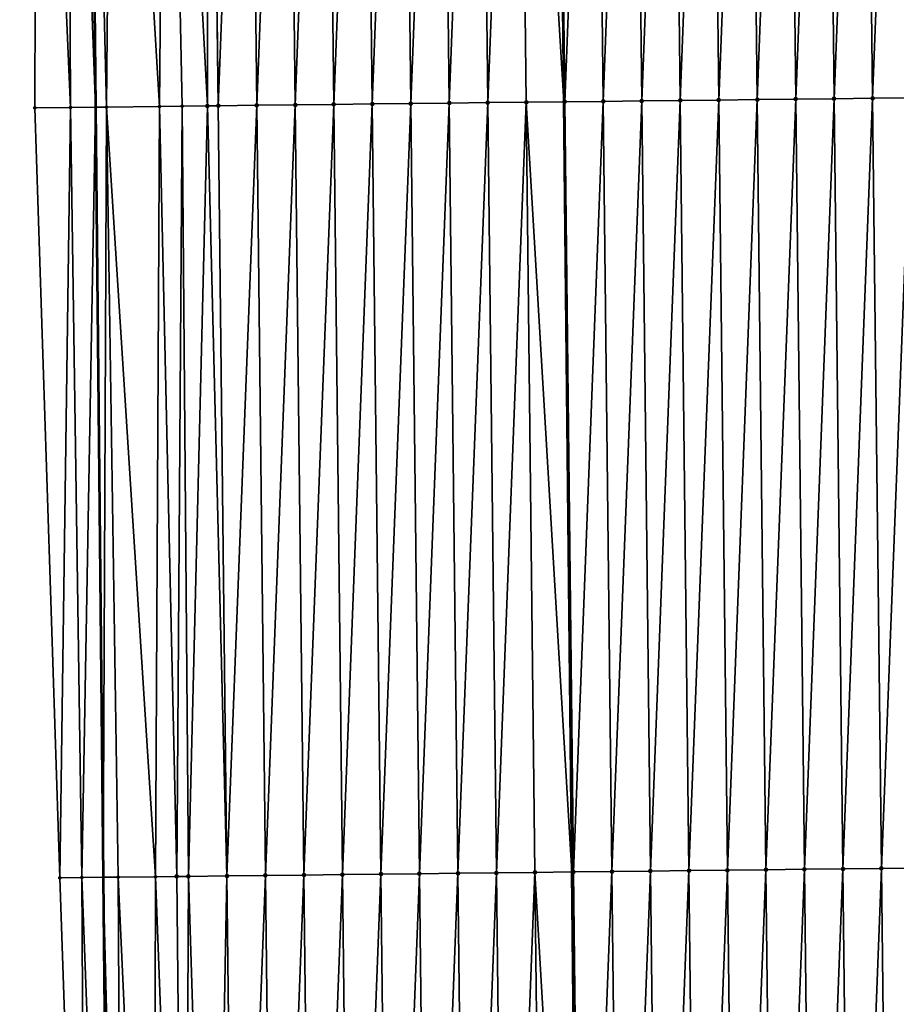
# Model space of a CAD drawing. Header units: feet. Extents: x 2007189 to 2022806, y 818621 to 837694.
# Tile 484 of 656: x 2011331 to 2011354, y 831104 to 831129. Entities that reach past the tile are written whole.
import ezdxf

# ---------------------------------------------------------------- set-up
doc = ezdxf.new("R2010")
doc.units = ezdxf.units.FT
doc.header["$MEASUREMENT"] = 0
for name, color, linetype, lineweight in [('EP_Travel Lane', 172, 'Continuous', 53), ('Road Shots', 141, 'Continuous', 100), ('Road X-Section', 40, 'Continuous', 13), ('STRIPING', 60, 'Continuous', 53)]:
    doc.layers.add(name, color=color, linetype=linetype, lineweight=lineweight)
doc.layers.add('I-77-MM17-21_SB-Surface-Border', color=7, linetype='Continuous')
doc.layers.add('I-77-MM17-21_SB-Surface-TIN', color=7, linetype='Continuous')

msp = doc.modelspace()

# ---------------------------------------------------------------- linework, layer by layer
at = {"layer": 'EP_Travel Lane'}
msp.add_polyline3d([(2011331.936866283, 831206.8001080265, 329.5410662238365), (2011332.136166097, 831186.8010767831, 329.5223725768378), (2011332.335465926, 831166.8020439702, 329.5043570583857), (2011332.534765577, 831146.8030291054, 329.4774771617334), (2011332.73406477, 831126.8040602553, 329.4276892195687), (2011332.93336375, 831106.8051126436, 329.3675566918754), (2011333.13266238, 831086.8062001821, 329.2897081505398), (2011333.33196047, 831066.807341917, 329.1850411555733), (2011333.550888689, 831046.8097852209, 329.0743161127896), (2011333.774220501, 831026.8112519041, 328.9776944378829), (2011333.997550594, 831006.812872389, 328.8552991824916), (2011334.220879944, 830986.8145594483, 328.7217223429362), (2011334.444209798, 830966.8162013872, 328.5956943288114), (2011334.667542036, 830946.8176298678, 328.5054617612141), (2011334.890869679, 830926.8194697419, 328.3462590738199), (2011335.114201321, 830906.8209515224, 328.2471406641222)], dxfattribs=at)
at = {"layer": 'I-77-MM17-21_SB-Surface-Border', "color": 3, "linetype": 'Continuous', "lineweight": -3}
msp.add_polyline3d([(2011334.321755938, 830906.8119848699, 328.2276932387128), (2011334.609498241, 830926.8162918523, 328.3383683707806), (2011333.711812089, 830946.8068286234, 328.4798258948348), (2011333.451623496, 830966.8049746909, 328.5705658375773), (2011333.498299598, 830986.8063980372, 328.7015235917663), (2011333.301015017, 831006.8049576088, 328.8437994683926), (2011333.387216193, 831026.8068916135, 328.9650565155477), (2011333.51373414, 831046.809365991, 329.0732064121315), (2011332.543878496, 831066.7983702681, 329.1665862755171), (2011332.490458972, 831086.7988813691, 329.2785773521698), (2011331.806501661, 831106.7922686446, 329.3489335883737), (2011331.15680768, 831126.7861378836, 329.3741759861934), (2011331.214683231, 831146.788001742, 329.4462356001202), (2011331.234529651, 831166.7895062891, 329.4807859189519), (2011330.761466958, 831186.7854607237, 329.4734304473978), (2011331.28316584, 831206.7926658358, 329.5259380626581), (2011331.552098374, 831226.7970140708, 329.5622705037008)], dxfattribs=at)
at = {"layer": 'I-77-MM17-21_SB-Surface-TIN', "color": 128, "linetype": 'Continuous', "lineweight": -3}
for points in [[(2011342.916962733, 831126.920097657, 329.609704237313), (2011343.688287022, 831146.9301526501, 329.6641130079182), (2011342.68835195, 831146.9187573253, 329.6466108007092)], [(2011342.916962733, 831126.920097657, 329.609704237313), (2011343.916897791, 831126.931494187, 329.6266100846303), (2011343.688287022, 831146.9301526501, 329.6641130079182)], [(2011343.688287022, 831146.9301526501, 329.6641130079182), (2011344.892904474, 831126.9426246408, 329.6398125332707), (2011344.685125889, 831146.941516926, 329.6794573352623)], [(2011343.916897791, 831126.931494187, 329.6266100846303), (2011344.892904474, 831126.9426246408, 329.6398125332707), (2011343.688287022, 831146.9301526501, 329.6641130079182)], [(2011344.916832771, 831126.942897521, 329.6401362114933), (2011344.688222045, 831146.9415522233, 329.6795049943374), (2011344.685125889, 831146.941516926, 329.6794573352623)], [(2011344.916832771, 831126.942897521, 329.6401362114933), (2011344.685125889, 831146.941516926, 329.6794573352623), (2011344.892904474, 831126.9426246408, 329.6398125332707)], [(2011344.916832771, 831126.942897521, 329.6401362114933), (2011345.688157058, 831146.9529526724, 329.6944618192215), (2011344.688222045, 831146.9415522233, 329.6795049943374)], [(2011344.916832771, 831126.942897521, 329.6401362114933), (2011345.916767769, 831126.9542992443, 329.6544624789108), (2011345.688157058, 831146.9529526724, 329.6944618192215)], [(2011345.916767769, 831126.9542992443, 329.6544624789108), (2011346.688092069, 831146.9643533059, 329.709327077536), (2011345.688157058, 831146.9529526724, 329.6944618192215)], [(2011345.916767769, 831126.9542992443, 329.6544624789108), (2011346.916702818, 831126.9656966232, 329.670946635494), (2011346.688092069, 831146.9643533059, 329.709327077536)], [(2011346.916702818, 831126.9656966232, 329.670946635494), (2011347.688027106, 831146.9757516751, 329.7253170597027), (2011346.688092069, 831146.9643533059, 329.709327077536)], [(2011346.916702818, 831126.9656966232, 329.670946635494), (2011347.916637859, 831126.9770946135, 329.687127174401), (2011347.688027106, 831146.9757516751, 329.7253170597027)], [(2011347.916637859, 831126.9770946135, 329.687127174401), (2011348.687962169, 831146.9871477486, 329.7424475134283), (2011347.688027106, 831146.9757516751, 329.7253170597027)], [(2011347.916637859, 831126.9770946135, 329.687127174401), (2011348.916572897, 831126.9884929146, 329.703153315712), (2011348.687962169, 831146.9871477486, 329.7424475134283)], [(2011348.916572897, 831126.9884929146, 329.703153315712), (2011349.68789726, 831146.9985414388, 329.7607616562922), (2011348.687962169, 831146.9871477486, 329.7424475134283)], [(2011348.916572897, 831126.9884929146, 329.703153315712), (2011349.916507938, 831126.9998908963, 329.7193382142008), (2011349.68789726, 831146.9985414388, 329.7607616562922)], [(2011349.916507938, 831126.9998908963, 329.7193382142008), (2011350.687832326, 831147.0099372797, 329.7780075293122), (2011349.68789726, 831146.9985414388, 329.7607616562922)], [(2011349.916507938, 831126.9998908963, 329.7193382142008), (2011350.916443, 831127.0112870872, 329.7364124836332), (2011350.687832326, 831147.0099372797, 329.7780075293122)], [(2011350.916443, 831127.0112870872, 329.7364124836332), (2011351.687767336, 831147.0213380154, 329.7928219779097), (2011350.687832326, 831147.0099372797, 329.7780075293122)], [(2011350.916443, 831127.0112870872, 329.7364124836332), (2011351.916378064, 831127.0226830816, 329.7535844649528), (2011351.687767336, 831147.0213380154, 329.7928219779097)], [(2011351.916378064, 831127.0226830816, 329.7535844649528), (2011352.687702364, 831147.0327371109, 329.8084512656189), (2011351.687767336, 831147.0213380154, 329.7928219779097)], [(2011351.916378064, 831127.0226830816, 329.7535844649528), (2011352.916313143, 831127.0340778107, 329.7713849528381), (2011352.687702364, 831147.0327371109, 329.8084512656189)], [(2011352.916313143, 831127.0340778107, 329.7713849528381), (2011353.687637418, 831147.0441340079, 329.8251725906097), (2011352.687702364, 831147.0327371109, 329.8084512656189)], [(2011352.916313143, 831127.0340778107, 329.7713849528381), (2011353.916248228, 831127.0454719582, 329.7894742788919), (2011353.687637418, 831147.0441340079, 329.8251725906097)], [(2011331.15680768, 831126.7861378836, 329.3741759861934), (2011332.079616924, 831126.7966287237, 329.4030220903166), (2011331.214683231, 831146.788001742, 329.4462356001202)], [(2011332.079616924, 831126.7966287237, 329.4030220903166), (2011331.991663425, 831146.7968442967, 329.4657765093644), (2011331.214683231, 831146.788001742, 329.4462356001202)], [(2011331.991663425, 831146.7968442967, 329.4657765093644), (2011332.73406477, 831126.8040602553, 329.4276892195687), (2011332.534765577, 831146.8030291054, 329.4774771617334)], [(2011332.079616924, 831126.7966287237, 329.4030220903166), (2011332.73406477, 831126.8040602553, 329.4276892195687), (2011331.991663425, 831146.7968442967, 329.4657765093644)], [(2011333.017752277, 831126.807281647, 329.438381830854), (2011333.201021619, 831146.810616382, 329.4918310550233), (2011332.534765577, 831146.8030291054, 329.4774771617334)], [(2011333.017752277, 831126.807281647, 329.438381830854), (2011332.534765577, 831146.8030291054, 329.4774771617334), (2011332.73406477, 831126.8040602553, 329.4276892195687)], [(2011333.017752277, 831126.807281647, 329.438381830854), (2011334.388729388, 831126.8229274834, 329.4514091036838), (2011333.201021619, 831146.810616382, 329.4918310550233)], [(2011334.388729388, 831126.8229274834, 329.4514091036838), (2011334.566425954, 831146.8261722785, 329.5178856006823), (2011333.201021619, 831146.810616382, 329.4918310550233)], [(2011334.388729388, 831126.8229274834, 329.4514091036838), (2011334.977618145, 831126.8296292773, 329.466297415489), (2011334.566425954, 831146.8261722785, 329.5178856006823)], [(2011335.638249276, 831126.8371560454, 329.4787697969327), (2011335.662854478, 831146.8386721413, 329.5346469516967), (2011334.566425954, 831146.8261722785, 329.5178856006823)], [(2011334.977618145, 831126.8296292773, 329.466297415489), (2011335.638249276, 831126.8371560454, 329.4787697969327), (2011334.566425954, 831146.8261722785, 329.5178856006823)], [(2011335.638249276, 831126.8371560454, 329.4787697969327), (2011335.917417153, 831126.84033707, 329.4838507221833), (2011335.662854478, 831146.8386721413, 329.5346469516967)], [(2011335.917417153, 831126.84033707, 329.4838507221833), (2011335.6888067, 831146.8389679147, 329.5350912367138), (2011335.662854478, 831146.8386721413, 329.5346469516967)], [(2011335.917417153, 831126.84033707, 329.4838507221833), (2011336.68874175, 831146.8503651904, 329.5516243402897), (2011335.6888067, 831146.8389679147, 329.5350912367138)], [(2011335.917417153, 831126.84033707, 329.4838507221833), (2011336.917352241, 831126.8517310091, 329.502043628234), (2011336.68874175, 831146.8503651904, 329.5516243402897)], [(2011336.917352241, 831126.8517310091, 329.502043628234), (2011337.68867678, 831146.8617641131, 329.5673394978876), (2011336.68874175, 831146.8503651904, 329.5516243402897)], [(2011336.917352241, 831126.8517310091, 329.502043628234), (2011337.917287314, 831126.8631262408, 329.5195944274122), (2011337.68867678, 831146.8617641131, 329.5673394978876)], [(2011337.917287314, 831126.8631262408, 329.5195944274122), (2011338.688611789, 831146.8731649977, 329.582080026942), (2011337.68867678, 831146.8617641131, 329.5673394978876)], [(2011337.917287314, 831126.8631262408, 329.5195944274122), (2011338.917222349, 831126.874524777, 329.5355038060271), (2011338.688611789, 831146.8731649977, 329.582080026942)], [(2011338.917222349, 831126.874524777, 329.5355038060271), (2011339.688546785, 831146.8845668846, 329.5963225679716), (2011338.688611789, 831146.8731649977, 329.582080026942)], [(2011338.917222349, 831126.874524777, 329.5355038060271), (2011339.917157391, 831126.8859227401, 329.5516979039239), (2011339.688546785, 831146.8845668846, 329.5963225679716)], [(2011339.917157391, 831126.8859227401, 329.5516979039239), (2011340.688481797, 831146.8959674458, 329.6112237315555), (2011339.688546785, 831146.8845668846, 329.5963225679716)], [(2011339.917157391, 831126.8859227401, 329.5516979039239), (2011340.917092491, 831126.8973155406, 329.5704563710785), (2011340.688481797, 831146.8959674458, 329.6112237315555)], [(2011340.917092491, 831126.8973155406, 329.5704563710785), (2011341.688416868, 831146.9073628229, 329.6287000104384), (2011340.688481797, 831146.8959674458, 329.6112237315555)], [(2011340.917092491, 831126.8973155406, 329.5704563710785), (2011341.917027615, 831126.9087063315, 329.5902130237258), (2011341.688416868, 831146.9073628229, 329.6287000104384)], [(2011341.917027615, 831126.9087063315, 329.5902130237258), (2011342.68835195, 831146.9187573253, 329.6466108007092), (2011341.688416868, 831146.9073628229, 329.6287000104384)], [(2011341.917027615, 831126.9087063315, 329.5902130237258), (2011342.916962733, 831126.920097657, 329.609704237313), (2011342.68835195, 831146.9187573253, 329.6466108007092)], [(2011348.145248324, 831106.9784628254, 329.6364478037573), (2011348.916572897, 831126.9884929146, 329.703153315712), (2011347.916637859, 831126.9770946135, 329.687127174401)], [(2011348.145248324, 831106.9784628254, 329.6364478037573), (2011349.145183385, 831106.9898591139, 329.6534667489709), (2011348.916572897, 831126.9884929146, 329.703153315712)], [(2011349.145183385, 831106.9898591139, 329.6534667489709), (2011349.916507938, 831126.9998908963, 329.7193382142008), (2011348.916572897, 831126.9884929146, 329.703153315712)], [(2011349.145183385, 831106.9898591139, 329.6534667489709), (2011350.145118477, 831107.0012526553, 329.6718501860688), (2011349.916507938, 831126.9998908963, 329.7193382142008)], [(2011350.145118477, 831107.0012526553, 329.6718501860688), (2011350.916443, 831127.0112870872, 329.7364124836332), (2011349.916507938, 831126.9998908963, 329.7193382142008)], [(2011350.145118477, 831107.0012526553, 329.6718501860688), (2011351.145053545, 831107.0126483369, 329.6891706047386), (2011350.916443, 831127.0112870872, 329.7364124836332)], [(2011351.145053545, 831107.0126483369, 329.6891706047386), (2011351.916378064, 831127.0226830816, 329.7535844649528), (2011350.916443, 831127.0112870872, 329.7364124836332)], [(2011351.145053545, 831107.0126483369, 329.6891706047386), (2011352.144988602, 831107.0240449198, 329.7060433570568), (2011351.916378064, 831127.0226830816, 329.7535844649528)], [(2011352.144988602, 831107.0240449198, 329.7060433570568), (2011352.916313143, 831127.0340778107, 329.7713849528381), (2011351.916378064, 831127.0226830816, 329.7535844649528)], [(2011352.144988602, 831107.0240449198, 329.7060433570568), (2011353.144923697, 831107.0354382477, 329.7245328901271), (2011352.916313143, 831127.0340778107, 329.7713849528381)], [(2011353.144923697, 831107.0354382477, 329.7245328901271), (2011353.916248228, 831127.0454719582, 329.7894742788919), (2011352.916313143, 831127.0340778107, 329.7713849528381)], [(2011353.144923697, 831107.0354382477, 329.7245328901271), (2011354.144858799, 831107.0468308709, 329.7433725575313), (2011353.916248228, 831127.0454719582, 329.7894742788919)], [(2011331.806501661, 831106.7922686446, 329.3489335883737), (2011332.079616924, 831126.7966287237, 329.4030220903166), (2011331.15680768, 831126.7861378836, 329.3741759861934)], [(2011331.806501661, 831106.7922686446, 329.3489335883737), (2011332.375419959, 831106.7987655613, 329.3521904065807), (2011332.079616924, 831126.7966287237, 329.4030220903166)], [(2011332.375419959, 831106.7987655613, 329.3521904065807), (2011332.73406477, 831126.8040602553, 329.4276892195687), (2011332.079616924, 831126.7966287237, 329.4030220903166)], [(2011332.375419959, 831106.7987655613, 329.3521904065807), (2011332.93336375, 831106.8051126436, 329.3675566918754), (2011332.73406477, 831126.8040602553, 329.4276892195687)], [(2011333.017752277, 831126.807281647, 329.438381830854), (2011332.73406477, 831126.8040602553, 329.4276892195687), (2011332.93336375, 831106.8051126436, 329.3675566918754)], [(2011333.32145029, 831106.8095274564, 329.3782449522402), (2011333.017752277, 831126.807281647, 329.438381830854), (2011332.93336375, 831106.8051126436, 329.3675566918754)], [(2011334.2902375, 831106.8205363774, 329.410813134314), (2011334.388729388, 831126.8229274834, 329.4514091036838), (2011333.017752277, 831126.807281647, 329.438381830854)], [(2011333.32145029, 831106.8095274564, 329.3782449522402), (2011334.2902375, 831106.8205363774, 329.410813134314), (2011333.017752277, 831126.807281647, 329.438381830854)], [(2011334.2902375, 831106.8205363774, 329.410813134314), (2011334.841352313, 831106.826826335, 329.415779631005), (2011334.388729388, 831126.8229274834, 329.4514091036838)], [(2011334.841352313, 831106.826826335, 329.415779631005), (2011334.977618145, 831126.8296292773, 329.466297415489), (2011334.388729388, 831126.8229274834, 329.4514091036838)], [(2011334.841352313, 831106.826826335, 329.415779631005), (2011335.146092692, 831106.8302971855, 329.4221008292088), (2011334.977618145, 831126.8296292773, 329.466297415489)], [(2011335.146092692, 831106.8302971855, 329.4221008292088), (2011335.638249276, 831126.8371560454, 329.4787697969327), (2011334.977618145, 831126.8296292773, 329.466297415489)], [(2011335.146092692, 831106.8302971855, 329.4221008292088), (2011336.146027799, 831106.8416895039, 329.4410918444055), (2011335.638249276, 831126.8371560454, 329.4787697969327)], [(2011336.146027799, 831106.8416895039, 329.4410918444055), (2011335.917417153, 831126.84033707, 329.4838507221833), (2011335.638249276, 831126.8371560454, 329.4787697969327)], [(2011336.146027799, 831106.8416895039, 329.4410918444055), (2011336.917352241, 831126.8517310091, 329.502043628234), (2011335.917417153, 831126.84033707, 329.4838507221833)], [(2011336.146027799, 831106.8416895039, 329.4410918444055), (2011337.145962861, 831106.8530856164, 329.4581982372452), (2011336.917352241, 831126.8517310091, 329.502043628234)], [(2011337.145962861, 831106.8530856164, 329.4581982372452), (2011337.917287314, 831126.8631262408, 329.5195944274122), (2011336.917352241, 831126.8517310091, 329.502043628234)], [(2011337.145962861, 831106.8530856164, 329.4581982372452), (2011338.145897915, 831106.8644825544, 329.474894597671), (2011337.917287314, 831126.8631262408, 329.5195944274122)], [(2011338.145897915, 831106.8644825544, 329.474894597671), (2011338.917222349, 831126.874524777, 329.5355038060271), (2011337.917287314, 831126.8631262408, 329.5195944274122)], [(2011338.145897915, 831106.8644825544, 329.474894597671), (2011339.145833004, 831106.8758763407, 329.4931564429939), (2011338.917222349, 831126.874524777, 329.5355038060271)], [(2011339.145833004, 831106.8758763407, 329.4931564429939), (2011339.917157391, 831126.8859227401, 329.5516979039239), (2011338.917222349, 831126.874524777, 329.5355038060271)], [(2011339.145833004, 831106.8758763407, 329.4931564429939), (2011340.14576811, 831106.8872686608, 329.5121466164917), (2011339.917157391, 831126.8859227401, 329.5516979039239)], [(2011340.14576811, 831106.8872686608, 329.5121466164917), (2011340.917092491, 831126.8973155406, 329.5704563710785), (2011339.917157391, 831126.8859227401, 329.5516979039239)], [(2011340.14576811, 831106.8872686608, 329.5121466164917), (2011341.145703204, 831106.8986621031, 329.5305792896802), (2011340.917092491, 831126.8973155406, 329.5704563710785)], [(2011341.145703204, 831106.8986621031, 329.5305792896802), (2011341.917027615, 831126.9087063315, 329.5902130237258), (2011340.917092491, 831126.8973155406, 329.5704563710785)], [(2011341.145703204, 831106.8986621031, 329.5305792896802), (2011342.145638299, 831106.9100553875, 329.5490904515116), (2011341.917027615, 831126.9087063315, 329.5902130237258)], [(2011342.145638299, 831106.9100553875, 329.5490904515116), (2011342.916962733, 831126.920097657, 329.609704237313), (2011341.917027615, 831126.9087063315, 329.5902130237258)], [(2011342.145638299, 831106.9100553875, 329.5490904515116), (2011343.145573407, 831106.9214475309, 329.5681685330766), (2011342.916962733, 831126.920097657, 329.609704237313)], [(2011343.145573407, 831106.9214475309, 329.5681685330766), (2011343.916897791, 831126.931494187, 329.6266100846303), (2011342.916962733, 831126.920097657, 329.609704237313)], [(2011343.145573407, 831106.9214475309, 329.5681685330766), (2011344.145508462, 831106.9328443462, 329.584925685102), (2011343.916897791, 831126.931494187, 329.6266100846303)], [(2011343.916897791, 831126.931494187, 329.6266100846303), (2011345.100682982, 831106.9437396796, 329.5966223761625), (2011344.892904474, 831126.9426246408, 329.6398125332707)], [(2011344.145508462, 831106.9328443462, 329.584925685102), (2011345.100682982, 831106.9437396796, 329.5966223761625), (2011343.916897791, 831126.931494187, 329.6266100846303)], [(2011345.145443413, 831106.9442502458, 329.5971704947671), (2011344.916832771, 831126.942897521, 329.6401362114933), (2011344.892904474, 831126.9426246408, 329.6398125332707)], [(2011345.145443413, 831106.9442502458, 329.5971704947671), (2011344.892904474, 831126.9426246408, 329.6398125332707), (2011345.100682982, 831106.9437396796, 329.5966223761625)], [(2011345.145443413, 831106.9442502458, 329.5971704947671), (2011345.916767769, 831126.9542992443, 329.6544624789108), (2011344.916832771, 831126.942897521, 329.6401362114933)], [(2011345.145443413, 831106.9442502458, 329.5971704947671), (2011346.145378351, 831106.9556572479, 329.6088676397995), (2011345.916767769, 831126.9542992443, 329.6544624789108)], [(2011346.145378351, 831106.9556572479, 329.6088676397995), (2011346.916702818, 831126.9656966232, 329.670946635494), (2011345.916767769, 831126.9542992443, 329.6544624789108)], [(2011346.145378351, 831106.9556572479, 329.6088676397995), (2011347.145313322, 831106.9670614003, 329.6219803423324), (2011346.916702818, 831126.9656966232, 329.670946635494)], [(2011347.145313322, 831106.9670614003, 329.6219803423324), (2011347.916637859, 831126.9770946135, 329.687127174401), (2011346.916702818, 831126.9656966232, 329.670946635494)], [(2011347.145313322, 831106.9670614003, 329.6219803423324), (2011348.145248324, 831106.9784628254, 329.6364478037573), (2011347.916637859, 831126.9770946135, 329.687127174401)], [(2011353.373533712, 831087.0368457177, 329.6542950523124), (2011354.144858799, 831107.0468308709, 329.7433725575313), (2011353.144923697, 831107.0354382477, 329.7245328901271)], [(2011353.373533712, 831087.0368457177, 329.6542950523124), (2011354.373468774, 831087.0482419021, 329.6713702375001), (2011354.144858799, 831107.0468308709, 329.7433725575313)], [(2011332.490458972, 831086.7988813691, 329.2785773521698), (2011332.375419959, 831106.7987655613, 329.3521904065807), (2011331.806501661, 831106.7922686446, 329.3489335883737)], [(2011332.375419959, 831106.7987655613, 329.3521904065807), (2011333.13266238, 831086.8062001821, 329.2897081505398), (2011332.93336375, 831106.8051126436, 329.3675566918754)], [(2011332.490458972, 831086.7988813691, 329.2785773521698), (2011333.13266238, 831086.8062001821, 329.2897081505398), (2011332.375419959, 831106.7987655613, 329.3521904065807)], [(2011333.429987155, 831086.809588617, 329.2948614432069), (2011333.32145029, 831106.8095274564, 329.3782449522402), (2011332.93336375, 831106.8051126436, 329.3675566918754)], [(2011333.429987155, 831086.809588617, 329.2948614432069), (2011332.93336375, 831106.8051126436, 329.3675566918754), (2011333.13266238, 831086.8062001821, 329.2897081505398)], [(2011334.236226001, 831086.8187656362, 329.3144023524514), (2011334.2902375, 831106.8205363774, 329.410813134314), (2011333.32145029, 831106.8095274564, 329.3782449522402)], [(2011333.429987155, 831086.809588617, 329.2948614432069), (2011334.236226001, 831086.8187656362, 329.3144023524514), (2011333.32145029, 831106.8095274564, 329.3782449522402)], [(2011334.236226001, 831086.8187656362, 329.3144023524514), (2011335.042464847, 831086.8279426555, 329.3339432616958), (2011334.2902375, 831106.8205363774, 329.410813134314)], [(2011335.042464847, 831086.8279426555, 329.3339432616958), (2011334.841352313, 831106.826826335, 329.415779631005), (2011334.2902375, 831106.8205363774, 329.410813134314)], [(2011335.042464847, 831086.8279426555, 329.3339432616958), (2011335.146092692, 831106.8302971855, 329.4221008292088), (2011334.841352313, 831106.826826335, 329.415779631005)], [(2011335.042464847, 831086.8279426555, 329.3339432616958), (2011335.772945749, 831086.8362626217, 329.349034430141), (2011335.146092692, 831106.8302971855, 329.4221008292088)], [(2011335.772945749, 831086.8362626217, 329.349034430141), (2011336.146027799, 831106.8416895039, 329.4410918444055), (2011335.146092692, 831106.8302971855, 329.4221008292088)], [(2011335.772945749, 831086.8362626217, 329.349034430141), (2011336.374637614, 831086.8431144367, 329.3621012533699), (2011336.146027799, 831106.8416895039, 329.4410918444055)], [(2011336.374637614, 831086.8431144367, 329.3621012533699), (2011337.145962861, 831106.8530856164, 329.4581982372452), (2011336.146027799, 831106.8416895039, 329.4410918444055)], [(2011336.374637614, 831086.8431144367, 329.3621012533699), (2011337.374572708, 831086.8545078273, 329.3805642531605), (2011337.145962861, 831106.8530856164, 329.4581982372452)], [(2011337.374572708, 831086.8545078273, 329.3805642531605), (2011338.145897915, 831106.8644825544, 329.474894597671), (2011337.145962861, 831106.8530856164, 329.4581982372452)], [(2011337.374572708, 831086.8545078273, 329.3805642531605), (2011338.374507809, 831086.8659006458, 329.3993115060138), (2011338.145897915, 831106.8644825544, 329.474894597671)], [(2011338.374507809, 831086.8659006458, 329.3993115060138), (2011339.145833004, 831106.8758763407, 329.4931564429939), (2011338.145897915, 831106.8644825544, 329.474894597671)], [(2011338.374507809, 831086.8659006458, 329.3993115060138), (2011339.374442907, 831086.8772936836, 329.4179497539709), (2011339.145833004, 831106.8758763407, 329.4931564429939)], [(2011339.374442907, 831086.8772936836, 329.4179497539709), (2011340.14576811, 831106.8872686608, 329.5121466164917), (2011339.145833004, 831106.8758763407, 329.4931564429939)], [(2011339.374442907, 831086.8772936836, 329.4179497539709), (2011340.374378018, 831086.8886855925, 329.4371488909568), (2011340.14576811, 831106.8872686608, 329.5121466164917)], [(2011340.374378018, 831086.8886855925, 329.4371488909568), (2011341.145703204, 831106.8986621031, 329.5305792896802), (2011340.14576811, 831106.8872686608, 329.5121466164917)], [(2011340.374378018, 831086.8886855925, 329.4371488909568), (2011341.37431314, 831086.9000764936, 329.456848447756), (2011341.145703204, 831106.8986621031, 329.5305792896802)], [(2011341.37431314, 831086.9000764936, 329.456848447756), (2011342.145638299, 831106.9100553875, 329.5490904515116), (2011341.145703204, 831106.8986621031, 329.5305792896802)], [(2011341.37431314, 831086.9000764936, 329.456848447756), (2011342.374248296, 831086.9114644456, 329.4780129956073), (2011342.145638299, 831106.9100553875, 329.5490904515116)], [(2011342.374248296, 831086.9114644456, 329.4780129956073), (2011343.145573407, 831106.9214475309, 329.5681685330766), (2011342.145638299, 831106.9100553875, 329.5490904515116)], [(2011342.374248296, 831086.9114644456, 329.4780129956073), (2011343.374183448, 831086.922852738, 329.499008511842), (2011343.145573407, 831106.9214475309, 329.5681685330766)], [(2011343.374183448, 831086.922852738, 329.499008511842), (2011344.145508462, 831106.9328443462, 329.584925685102), (2011343.145573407, 831106.9214475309, 329.5681685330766)], [(2011343.374183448, 831086.922852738, 329.499008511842), (2011344.374118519, 831086.9342481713, 329.5164568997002), (2011344.145508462, 831106.9328443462, 329.584925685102)], [(2011344.145508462, 831106.9328443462, 329.584925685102), (2011345.308460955, 831086.9449063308, 329.5276791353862), (2011345.100682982, 831106.9437396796, 329.5966223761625)], [(2011344.374118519, 831086.9342481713, 329.5164568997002), (2011345.308460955, 831086.9449063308, 329.5276791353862), (2011344.145508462, 831106.9328443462, 329.584925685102)], [(2011345.374053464, 831086.9456545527, 329.5284669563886), (2011345.145443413, 831106.9442502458, 329.5971704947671), (2011345.100682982, 831106.9437396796, 329.5966223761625)], [(2011345.374053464, 831086.9456545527, 329.5284669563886), (2011345.100682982, 831106.9437396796, 329.5966223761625), (2011345.308460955, 831086.9449063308, 329.5276791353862)], [(2011345.374053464, 831086.9456545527, 329.5284669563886), (2011346.145378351, 831106.9556572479, 329.6088676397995), (2011345.145443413, 831106.9442502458, 329.5971704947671)], [(2011345.374053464, 831086.9456545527, 329.5284669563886), (2011346.373988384, 831086.9570631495, 329.5393765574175), (2011346.145378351, 831106.9556572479, 329.6088676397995)], [(2011346.373988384, 831086.9570631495, 329.5393765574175), (2011347.145313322, 831106.9670614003, 329.6219803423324), (2011346.145378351, 831106.9556572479, 329.6088676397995)], [(2011346.373988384, 831086.9570631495, 329.5393765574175), (2011347.373923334, 831086.9684691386, 329.5515815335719), (2011347.145313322, 831106.9670614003, 329.6219803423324)], [(2011347.373923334, 831086.9684691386, 329.5515815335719), (2011348.145248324, 831106.9784628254, 329.6364478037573), (2011347.145313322, 831106.9670614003, 329.6219803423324)], [(2011347.373923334, 831086.9684691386, 329.5515815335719), (2011348.373858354, 831086.9798690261, 329.566817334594), (2011348.145248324, 831106.9784628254, 329.6364478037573)], [(2011348.373858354, 831086.9798690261, 329.566817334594), (2011349.145183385, 831106.9898591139, 329.6534667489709), (2011348.145248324, 831106.9784628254, 329.6364478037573)], [(2011348.373858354, 831086.9798690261, 329.566817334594), (2011349.373793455, 831086.9912618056, 329.5855838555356), (2011349.145183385, 831106.9898591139, 329.6534667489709)], [(2011349.373793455, 831086.9912618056, 329.5855838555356), (2011350.145118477, 831107.0012526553, 329.6718501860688), (2011349.145183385, 831106.9898591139, 329.6534667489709)], [(2011349.373793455, 831086.9912618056, 329.5855838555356), (2011350.373728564, 831087.0026538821, 329.6046997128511), (2011350.145118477, 831107.0012526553, 329.6718501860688)], [(2011350.373728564, 831087.0026538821, 329.6046997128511), (2011351.145053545, 831107.0126483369, 329.6891706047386), (2011350.145118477, 831107.0012526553, 329.6718501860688)], [(2011350.373728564, 831087.0026538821, 329.6046997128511), (2011351.37366364, 831087.0140487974, 329.6224053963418), (2011351.145053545, 831107.0126483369, 329.6891706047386)], [(2011351.37366364, 831087.0140487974, 329.6224053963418), (2011352.144988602, 831107.0240449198, 329.7060433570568), (2011351.145053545, 831107.0126483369, 329.6891706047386)], [(2011351.37366364, 831087.0140487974, 329.6224053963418), (2011352.373598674, 831087.0254474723, 329.6382435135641), (2011352.144988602, 831107.0240449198, 329.7060433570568)], [(2011352.373598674, 831087.0254474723, 329.6382435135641), (2011353.144923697, 831107.0354382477, 329.7245328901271), (2011352.144988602, 831107.0240449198, 329.7060433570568)], [(2011352.373598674, 831087.0254474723, 329.6382435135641), (2011353.373533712, 831087.0368457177, 329.6542950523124), (2011353.144923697, 831107.0354382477, 329.7245328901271)]]:
    msp.add_3dface(points, dxfattribs=at)
at = {"layer": 'Road Shots', "lineweight": 100}
for p in [(2011348.916572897, 831126.9884929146, 329.703153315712), (2011349.916507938, 831126.9998908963, 329.7193382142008), (2011350.916443, 831127.0112870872, 329.7364124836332), (2011351.916378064, 831127.0226830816, 329.7535844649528), (2011352.916313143, 831127.0340778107, 329.7713849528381), (2011335.638249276, 831126.8371560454, 329.4787697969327), (2011335.917417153, 831126.84033707, 329.4838507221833), (2011336.917352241, 831126.8517310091, 329.502043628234), (2011337.917287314, 831126.8631262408, 329.5195944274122), (2011338.917222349, 831126.874524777, 329.5355038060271), (2011339.917157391, 831126.8859227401, 329.5516979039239), (2011340.917092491, 831126.8973155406, 329.5704563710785), (2011341.917027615, 831126.9087063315, 329.5902130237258), (2011342.916962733, 831126.920097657, 329.609704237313), (2011343.916897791, 831126.931494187, 329.6266100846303), (2011344.916832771, 831126.942897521, 329.6401362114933), (2011345.916767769, 831126.9542992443, 329.6544624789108), (2011346.916702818, 831126.9656966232, 329.670946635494), (2011347.916637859, 831126.9770946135, 329.687127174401), (2011334.841352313, 831106.826826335, 329.415779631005), (2011335.146092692, 831106.8302971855, 329.4221008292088), (2011336.146027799, 831106.8416895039, 329.4410918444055), (2011337.145962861, 831106.8530856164, 329.4581982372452), (2011338.145897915, 831106.8644825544, 329.474894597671), (2011339.145833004, 831106.8758763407, 329.4931564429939), (2011340.14576811, 831106.8872686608, 329.5121466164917), (2011341.145703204, 831106.8986621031, 329.5305792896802), (2011342.145638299, 831106.9100553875, 329.5490904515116), (2011343.145573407, 831106.9214475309, 329.5681685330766), (2011344.145508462, 831106.9328443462, 329.584925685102), (2011345.145443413, 831106.9442502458, 329.5971704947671), (2011346.145378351, 831106.9556572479, 329.6088676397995), (2011347.145313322, 831106.9670614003, 329.6219803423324), (2011348.145248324, 831106.9784628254, 329.6364478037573), (2011349.145183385, 831106.9898591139, 329.6534667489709), (2011350.145118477, 831107.0012526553, 329.6718501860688), (2011351.145053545, 831107.0126483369, 329.6891706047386), (2011352.144988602, 831107.0240449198, 329.7060433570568), (2011353.144923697, 831107.0354382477, 329.7245328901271)]:
    msp.add_point(p, dxfattribs=at)
at = {"layer": 'Road Shots', "lineweight": 70}
for p in [(2011331.15680768, 831126.7861378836, 329.3741759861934), (2011332.079616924, 831126.7966287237, 329.4030220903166), (2011333.017752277, 831126.807281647, 329.438381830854), (2011334.388729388, 831126.8229274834, 329.4514091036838), (2011334.977618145, 831126.8296292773, 329.466297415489), (2011331.806501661, 831106.7922686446, 329.3489335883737), (2011332.375419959, 831106.7987655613, 329.3521904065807), (2011333.32145029, 831106.8095274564, 329.3782449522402), (2011334.2902375, 831106.8205363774, 329.410813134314)]:
    msp.add_point(p, dxfattribs=at)
at = {"layer": 'Road X-Section', "extrusion": (-0.0114305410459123, 0.9999326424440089, 0.002013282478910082), "elevation": 808080.8632472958, "flags": 128}
msp.add_lwpolyline([(-2020700.002562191, -1297.523497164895), (-2020700.925431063, -1297.49465100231), (-2020701.863626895, -1297.459291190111), (-2020703.23469328, -1297.446263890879), (-2020703.823620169, -1297.4313755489), (-2020704.484294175, -1297.41890314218), (-2020704.763480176, -1297.413822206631), (-2020705.763480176, -1297.39562926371), (-2020706.763480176, -1297.378078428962), (-2020707.763480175, -1297.362169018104), (-2020708.763480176, -1297.345974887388), (-2020709.763480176, -1297.327216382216), (-2020710.763480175, -1297.307459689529), (-2020711.763480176, -1297.28796843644), (-2020712.763480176, -1297.27106255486), (-2020713.763480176, -1297.257536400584), (-2020714.763480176, -1297.243210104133), (-2020715.763480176, -1297.226725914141), (-2020716.763480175, -1297.210545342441), (-2020717.763480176, -1297.194519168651), (-2020718.763480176, -1297.178334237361), (-2020719.763480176, -1297.161259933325), (-2020720.763480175, -1297.144087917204), (-2020721.763480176, -1297.126287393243), (-2020722.763480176, -1297.108198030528), (-2020723.763480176, -1297.091541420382), (-2020724.763480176, -1297.078986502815), (-2020724.793151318, -1297.0787096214), (-2020725.548770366, -1297.075038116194), (-2020725.548770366, -1297.075038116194), (-2020725.763480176, -1297.075209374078), (-2020726.763480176, -1297.083526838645), (-2020727.763480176, -1297.098036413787), (-2020728.763480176, -1297.11105054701), (-2020729.763480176, -1297.120179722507), (-2020730.763480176, -1297.129335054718), (-2020731.763480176, -1297.139175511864), (-2020732.763480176, -1297.147760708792), (-2020733.763480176, -1297.15790965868), (-2020734.763480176, -1297.169012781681), (-2020735.763480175, -1297.181329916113), (-2020736.763480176, -1297.197794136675), (-2020737.763480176, -1297.219100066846), (-2020738.763480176, -1297.245104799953), (-2020739.763480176, -1297.275108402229), (-2020740.763480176, -1297.3097527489), (-2020741.763480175, -1297.345506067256), (-2020742.763480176, -1297.380764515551)], dxfattribs=at)
at = {"layer": 'Road X-Section', "extrusion": (-0.01143052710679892, 0.9999326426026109, 0.002013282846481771), "elevation": 808060.8914157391, "flags": 128}
msp.add_lwpolyline([(-2020700.412408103, -1297.508827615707), (-2020700.981363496, -1297.505570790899), (-2020701.927455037, -1297.479516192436), (-2020702.896304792, -1297.446947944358), (-2020703.447455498, -1297.441981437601), (-2020703.752215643, -1297.435660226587), (-2020704.752215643, -1297.416669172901), (-2020705.752215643, -1297.399562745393), (-2020706.752215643, -1297.382866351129), (-2020707.752215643, -1297.364604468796), (-2020708.752215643, -1297.345614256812), (-2020709.752215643, -1297.327181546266), (-2020710.752215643, -1297.308670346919), (-2020711.752215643, -1297.289592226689), (-2020712.752215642, -1297.272835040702), (-2020713.752215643, -1297.260590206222), (-2020714.752215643, -1297.248893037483), (-2020715.752215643, -1297.235780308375), (-2020716.752215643, -1297.22131281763), (-2020717.752215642, -1297.204293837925), (-2020718.752215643, -1297.185910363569), (-2020719.752215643, -1297.168589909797), (-2020720.752215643, -1297.151717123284), (-2020721.752215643, -1297.133227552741), (-2020722.752215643, -1297.114387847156), (-2020723.752215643, -1297.097309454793), (-2020724.602026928, -1297.086282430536), (-2020724.752215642, -1297.085051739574), (-2020725.45688407, -1297.082065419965), (-2020725.588026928, -1297.082052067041), (-2020725.752215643, -1297.08224684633), (-2020726.752215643, -1297.090261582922), (-2020727.752215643, -1297.106490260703), (-2020728.752215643, -1297.118361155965), (-2020729.752215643, -1297.130398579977), (-2020730.752215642, -1297.142046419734), (-2020731.752215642, -1297.153192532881), (-2020732.752215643, -1297.159536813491), (-2020733.752215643, -1297.169101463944), (-2020734.752215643, -1297.180468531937), (-2020735.752215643, -1297.191845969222), (-2020736.752215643, -1297.208870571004), (-2020737.752215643, -1297.230729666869), (-2020738.752215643, -1297.257875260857), (-2020739.752215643, -1297.288900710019), (-2020740.752215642, -1297.320659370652), (-2020741.752215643, -1297.355895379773), (-2020742.752215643, -1297.390695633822)], dxfattribs=at)
at = {"layer": 'STRIPING'}
msp.add_polyline3d([(2011344.061789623, 831206.9382431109, 329.7738191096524), (2011344.26956827, 831186.9393448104, 329.737208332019), (2011344.477347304, 831166.940409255, 329.7190572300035), (2011344.685125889, 831146.941516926, 329.6794573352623), (2011344.892904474, 831126.9426246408, 329.6398125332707), (2011345.100682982, 831106.9437396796, 329.5966223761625), (2011345.308460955, 831086.9449063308, 329.5276791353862), (2011345.516238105, 831066.9461520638, 329.4195000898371), (2011345.747206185, 831046.9481948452, 329.30552081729), (2011345.983236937, 831026.9498758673, 329.197365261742), (2011346.219266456, 831006.9516613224, 329.0717050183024), (2011346.455296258, 830986.9534227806, 328.9500609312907), (2011346.691326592, 830966.9551391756, 328.8359656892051), (2011346.927357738, 830946.9567868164, 328.7334002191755), (2011347.163386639, 830926.9586245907, 328.5989584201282), (2011347.399416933, 830906.9603443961, 328.4843149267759)], dxfattribs=at)

doc.saveas('drawing.dxf')
